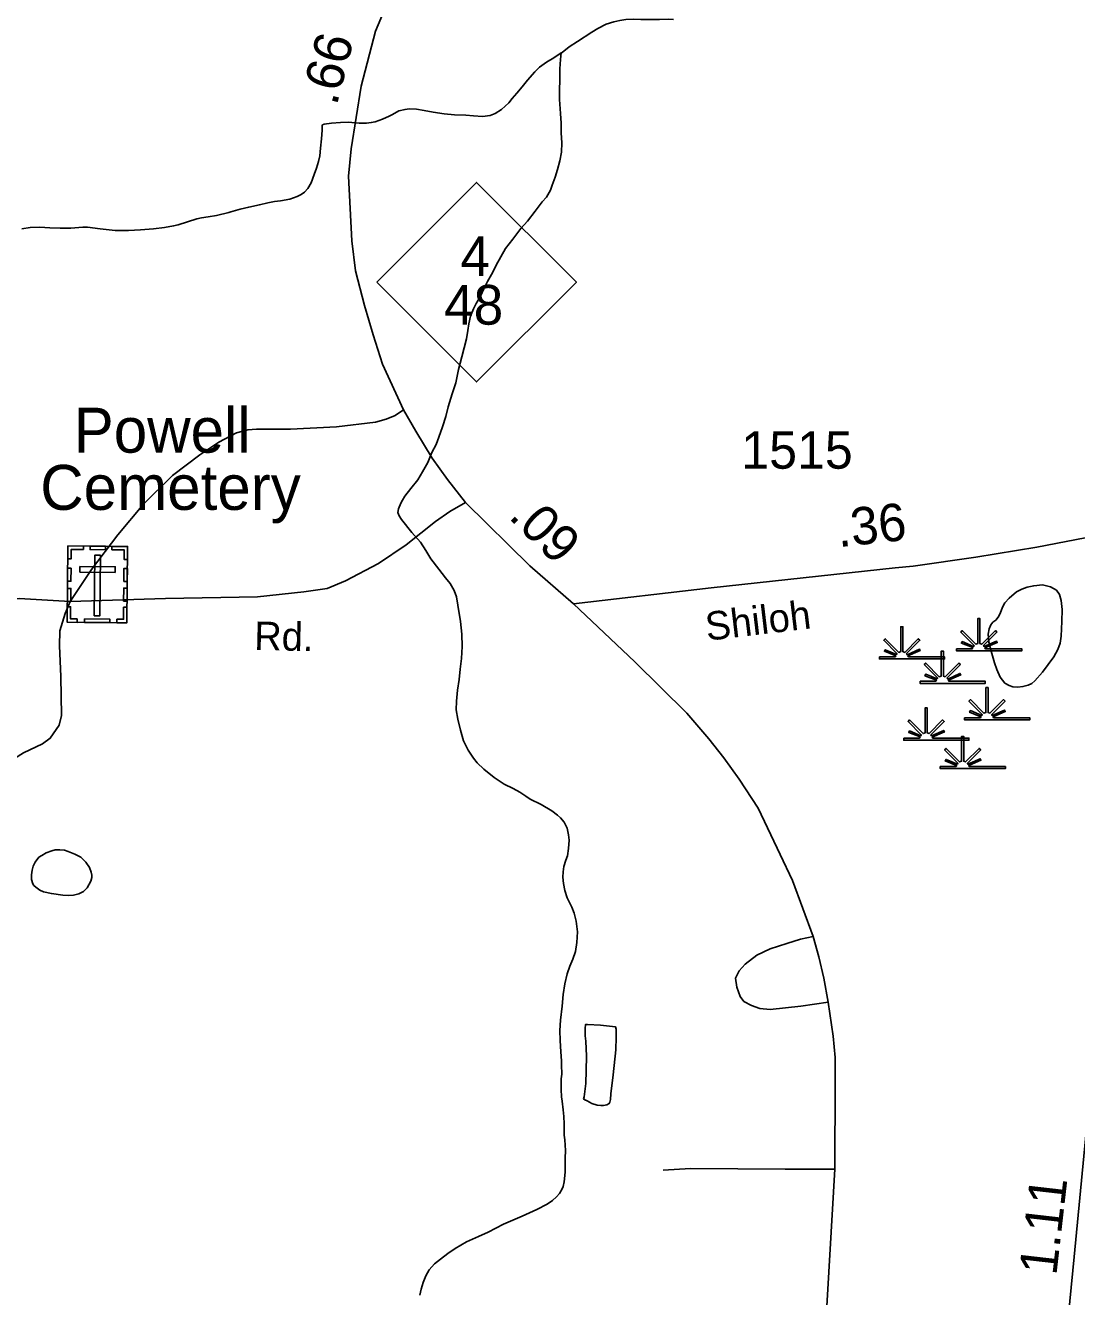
# Model space of a CAD drawing. Extents: x 2220236 to 2384410, y 720751 to 894131.
# Drawn here: x 2348958 to 2352466, y 854630 to 858872 of the extents above; entities that cross this region are included whole.
import ezdxf

# ---------------------------------------------------------------- set-up
doc = ezdxf.new("R2010")
doc.units = 0
for name, color, linetype in [('Exist Cultural Cemetery CELL', 7, 'Continuous'), ('Exist Cultural Cemetery Label', 7, 'Continuous'), ('Exist Hydrographic Creek Single Shore', 7, 'Continuous'), ('Exist Hydrographic Misc Water Feature', 7, 'Continuous'), ('Exist Hydrographic Pond Under 1500 Sq Ft', 7, 'Continuous'), ('Exist Hydrographic Swamp CELL', 7, 'Continuous'), ('Exist Road Non-System Type 51', 7, 'Continuous'), ('Exist Road Primary Interstate Divided Center Attributed', 7, 'Continuous'), ('Exist Road Primary Interstate Mileage Hundredths English Label', 7, 'Continuous'), ('Exist Road Primary NC Attributed', 7, 'Continuous'), ('Exist Road Primary NC Service Mileage Hundredths English Label', 7, 'Continuous'), ('Exist Road Primary NC Shield CELL', 7, 'Continuous'), ('Exist Road Primary NC Shield Number Label', 7, 'Continuous'), ('Exist Road Secondary Mileage Hundredths English Label', 7, 'Continuous'), ('Exist Road Secondary Type 41 Attributed', 7, 'Continuous'), ('Exist Road Secondary Type 51 Attributed', 7, 'Continuous'), ('Exist Road Secondary Type 51 Label', 7, 'Continuous'), ('Exist Road Secondary Type 51 Number Label', 7, 'Continuous')]:
    doc.layers.add(name, color=color, linetype=linetype)

msp = doc.modelspace()

# ---------------------------------------------------------------- linework, layer by layer
at = {"layer": 'Exist Cultural Cemetery CELL'}
for points in [[(2349099.8, 857135.2), (2349298.8, 857133.5), (2349296.7, 856878.9), (2349097.6, 856880.6)], [(2349099.4, 857091.9), (2349110.7, 857091.8), (2349111, 857124), (2349151.6, 857123.6), (2349151.7, 857134.8), (2349099.8, 857135.2)], [(2349173.8, 857134.6), (2349225.7, 857134.1), (2349225.6, 857122.7), (2349173.7, 857123.2)], [(2349298.5, 857090.1), (2349287.2, 857090.2), (2349287.5, 857122.4), (2349246.9, 857122.8), (2349247, 857133.9), (2349298.9, 857133.5)], [(2349208.5, 857105), (2349189.9, 857105.1), (2349188.1, 856902.4), (2349206.8, 856902.2)], [(2349098.7, 857017.7), (2349099.1, 857061), (2349110.5, 857061), (2349110.1, 857017.6)], [(2349140, 857066.8), (2349139.8, 857048.1), (2349257.6, 857047.1), (2349257.7, 857065.8)], [(2349286.5, 857017.2), (2349286.9, 857060.5), (2349298.3, 857060.4), (2349297.9, 857017.1)], [(2349098.2, 856950.5), (2349098.5, 856993.8), (2349109.9, 856993.7), (2349109.5, 856950.4)], [(2349285.9, 856951.3), (2349286.3, 856994.6), (2349297.7, 856994.5), (2349297.3, 856951.2)], [(2349130.7, 856880.4), (2349130.8, 856891.8), (2349108.8, 856892), (2349109.1, 856932.4), (2349098, 856932.5), (2349097.5, 856880.6)], [(2349263.6, 856879.2), (2349263.6, 856890.7), (2349285.6, 856890.5), (2349286, 856930.9), (2349297.1, 856930.8), (2349296.7, 856878.9)], [(2349155.2, 856891.6), (2349240, 856890.9), (2349239.9, 856879.5), (2349155.1, 856880.2)]]:
    msp.add_lwpolyline(points, close=True, dxfattribs=at)
at = {"layer": 'Exist Hydrographic Creek Single Shore'}
for points in [[(2351120.6, 858891.9), (2351103.5, 858892.8), (2351073.7, 858892.6), (2351033.7, 858891.6), (2351011.7, 858891.7), (2350987.7, 858893), (2350961.8, 858892), (2350941.9, 858888.9), (2350921.7, 858884.8), (2350895.8, 858876.1), (2350868.1, 858861.9), (2350848.3, 858849.6), (2350800.6, 858819.1), (2350772.8, 858800.5), (2350749, 858782.5), (2350745.8, 858780.7)], [(2350745.8, 858780.7), (2350721.2, 858764), (2350697.5, 858749.9), (2350673.5, 858733.5), (2350657.8, 858717.1), (2350634, 858689.2), (2350616.2, 858667.1), (2350598.6, 858646.7), (2350582.6, 858628.7), (2350571.1, 858614.4), (2350559.1, 858602.4), (2350547.3, 858592.1), (2350525.3, 858578.1), (2350509.5, 858571.5), (2350483.6, 858568.8), (2350453.4, 858570.9), (2350427.4, 858572.4), (2350389.6, 858574.1), (2350355.3, 858577.7), (2350319.3, 858583.4), (2350289.2, 858588.1), (2350263.1, 858592.6), (2350239.1, 858594.3), (2350225.4, 858592.1), (2350203.9, 858586.9), (2350183.4, 858575.6), (2350171.5, 858569.2), (2350149.6, 858559.4), (2350125.6, 858550.9), (2350112.3, 858548), (2350095.9, 858546.4), (2350071.7, 858546.4), (2350035.7, 858549.8), (2350009.9, 858548.8), (2349979.7, 858546.6), (2349955.6, 858542.3), (2349949.8, 858540.4), (2349947.9, 858538.7), (2349947.9, 858522.3), (2349946.4, 858494.3), (2349942.8, 858462.3), (2349941.2, 858436.7), (2349936.4, 858418.4), (2349929.4, 858396.1), (2349921.8, 858374.5), (2349911.4, 858346.8), (2349900.4, 858327.7), (2349890, 858316.4), (2349878.6, 858307.7), (2349864.7, 858301.6), (2349840.8, 858293.1), (2349808.9, 858286.8), (2349788.9, 858284.4), (2349766.8, 858280.2), (2349739.1, 858274.1), (2349703.7, 858266.1), (2349675.1, 858259.4), (2349643.3, 858250.5), (2349637.4, 858248.6), (2349595.5, 858238.1), (2349567.5, 858233.6), (2349546.3, 858230.1), (2349529.7, 858227.2), (2349467.8, 858206.6), (2349452.5, 858203.3), (2349421.9, 858198.1), (2349386, 858193.4), (2349342.1, 858190.6), (2349302.2, 858188.3), (2349257.2, 858188.1), (2349208.1, 858193.3), (2349165.8, 858199.2), (2349149.8, 858199.2), (2349109.9, 858195.9), (2349073.7, 858196), (2349039.9, 858197.3), (2349006, 858199.2), (2348973.9, 858198.5), (2348945.8, 858194.1)]]:
    msp.add_lwpolyline(points, dxfattribs=at)
at = {"layer": 'Exist Hydrographic Misc Water Feature'}
for points in [[(2350745.8, 858780.7), (2350743.4, 858758.3), (2350741.7, 858728), (2350741.2, 858690.3), (2350740.3, 858656.4), (2350741, 858624.6), (2350743.5, 858578.8), (2350745.8, 858546.1), (2350746.2, 858513.9), (2350748.5, 858480.5), (2350746.8, 858449.9), (2350741.1, 858420.2), (2350733.8, 858392), (2350725.9, 858366.4), (2350716.2, 858339.7), (2350710.4, 858322.1), (2350696.8, 858299.5), (2350683.1, 858283.2), (2350659.4, 858252.7), (2350633.8, 858218.8), (2350611.9, 858194.3), (2350584.4, 858158.7), (2350560.7, 858128.2), (2350545.2, 858099.7), (2350529.6, 858071.8), (2350517.7, 858049.3), (2350500, 858017.4), (2350488.5, 857993), (2350476.7, 857968.9), (2350462.9, 857944.3), (2350453.1, 857926.9), (2350443.6, 857902.5), (2350437.8, 857876), (2350434.1, 857854.5), (2350430.3, 857826.5), (2350422.7, 857796), (2350415, 857766.1), (2350403.7, 857723.6), (2350394.3, 857679.9), (2350382.7, 857643.4), (2350369, 857599.1), (2350361.5, 857567), (2350349.8, 857532.7), (2350338.3, 857498.8), (2350328.5, 857474.4), (2350314.9, 857446.9), (2350301.4, 857414.2), (2350283.7, 857382.3), (2350267.7, 857356.4), (2350244.3, 857327.5), (2350224.7, 857301.1), (2350216.7, 857287.7), (2350210.9, 857277.6), (2350203.7, 857259.2), (2350201.3, 857247), (2350205.3, 857235.7), (2350213.7, 857223.5), (2350248, 857180), (2350276.5, 857148.3), (2350294.8, 857120.2), (2350311.3, 857092.3), (2350337.7, 857057.3), (2350359.8, 857029.3), (2350376.1, 857009.6), (2350389.1, 856987.2), (2350396.6, 856965.2), (2350401, 856937.4), (2350409.8, 856883.6), (2350414.2, 856841.1), (2350415.5, 856800.2), (2350413.2, 856760), (2350409.4, 856723.8), (2350405.9, 856689.2), (2350400.5, 856653.5), (2350396.7, 856617.2), (2350395.9, 856588.7), (2350401.5, 856557.7), (2350410.2, 856521), (2350420.5, 856485.3), (2350435.2, 856454.1), (2350453.1, 856427.5), (2350465.5, 856411.6), (2350487.7, 856390.6), (2350522, 856363.1), (2350556.1, 856340.8), (2350586.2, 856325.7), (2350608.4, 856314.1), (2350628.6, 856300.1), (2350642.8, 856290.2), (2350679, 856272.7), (2350715.3, 856251.2), (2350733.6, 856237.2), (2350743.5, 856227.7), (2350755.9, 856213.4), (2350765.9, 856193.5), (2350770.1, 856171.4), (2350772.5, 856153.4)], [(2350772.5, 856153.4), (2350770.7, 856125.4), (2350767, 856101.7), (2350761.4, 856087.3), (2350755.4, 856065.7), (2350752.2, 856047.5), (2350751.9, 856029.5), (2350754.1, 856009.2), (2350758.3, 855985.4), (2350766.2, 855961.1), (2350781.3, 855929.9), (2350789.3, 855909.6), (2350796.3, 855882.9), (2350800.1, 855847.6), (2350798.6, 855811.5), (2350794.2, 855781.8), (2350785.1, 855756.1), (2350775.5, 855733.4), (2350765.8, 855707.7), (2350758.3, 855673.6), (2350752.5, 855638.9), (2350749.2, 855599.4), (2350743.5, 855553.2), (2350742, 855518.7), (2350742.4, 855485.2), (2350744.9, 855447.6), (2350747.1, 855417.1), (2350747.3, 855403.4), (2350747.9, 855372.9), (2350745.9, 855357.4), (2350746.4, 855321.3), (2350746.8, 855297.3), (2350749, 855282.7), (2350753.2, 855253.3), (2350755.4, 855231.4), (2350755.7, 855207.4), (2350756.3, 855169.1), (2350758.2, 855153.4), (2350760.7, 855117.4), (2350759.1, 855092.7), (2350759.4, 855069.1), (2350759.7, 855045.1), (2350756.1, 855013.1), (2350752.8, 854998.2), (2350748.3, 854987.2), (2350740.6, 854974.8), (2350730.6, 854962.9), (2350717, 854950.8), (2350699.1, 854938.6), (2350664.7, 854920.8), (2350615.4, 854899.1), (2350553.7, 854872.6), (2350502, 854845.9), (2350470.1, 854831.4), (2350430.5, 854812.7), (2350392.7, 854790.5), (2350368.1, 854774.1), (2350343.2, 854755.7), (2350323.2, 854739.4), (2350305.6, 854719.7), (2350294, 854699.5), (2350285.4, 854677.2), (2350278.4, 854655.5), (2350274.6, 854634.7)]]:
    msp.add_lwpolyline(points, dxfattribs=at)
at = {"layer": 'Exist Hydrographic Pond Under 1500 Sq Ft'}
for points in [[(2352196.2, 856887.1), (2352186.6, 856880.8), (2352179.7, 856872.3), (2352174.7, 856859), (2352170.8, 856840.8), (2352173.2, 856814.6), (2352183.6, 856776.7), (2352192.1, 856744.8), (2352200.2, 856723.2), (2352210.5, 856697.3), (2352226.7, 856677.3), (2352241.2, 856669.7), (2352253.2, 856665.3), (2352270.3, 856664.3), (2352286.9, 856666), (2352304.8, 856670.7), (2352317, 856676.1), (2352326.8, 856685.7), (2352352.6, 856714.6), (2352389.9, 856765.4), (2352403.7, 856789.6), (2352411.3, 856811.2), (2352415, 856833.7), (2352416.5, 856883.7), (2352417.9, 856923.1), (2352414.7, 856953.5), (2352409.3, 856973.6), (2352399.2, 856987.3), (2352379, 856998.6), (2352352.8, 857005.1), (2352323.1, 857002.3), (2352300.9, 856998.1), (2352283.8, 856990.8), (2352265.2, 856981.8), (2352241.4, 856961.2), (2352226.6, 856945.8), (2352219.9, 856933.1), (2352210.1, 856907.4), (2352203.9, 856897.9), (2352196.2, 856887.1)], [(2348978.2, 856022.6), (2348978.2, 856037.3), (2348980.2, 856053.2), (2348983.6, 856066.5), (2348991.2, 856080.5), (2349003, 856096.8), (2349013.3, 856102.8), (2349027.1, 856110.9), (2349046.1, 856118.2), (2349056.9, 856121), (2349072.6, 856121), (2349089.1, 856120), (2349100.7, 856116.2), (2349123.1, 856107.3), (2349143.2, 856096.6), (2349159.3, 856080.2), (2349171.5, 856062.6), (2349177.4, 856047.1), (2349180.1, 856036.7), (2349179.4, 856029.2), (2349176, 856016.9), (2349164.5, 855994.1), (2349152.5, 855982.1), (2349136.7, 855974.9), (2349118.8, 855970.2), (2349101.8, 855968.6), (2349082.8, 855969.4), (2349044.8, 855975.4), (2349018.6, 855980.9), (2349005.9, 855986.9), (2348992.4, 855996.2), (2348986.2, 856002.6), (2348982.4, 856008), (2348978.2, 856022.6)], [(2350877.5, 855535.7), (2350927.6, 855530.5), (2350929.6, 855522.4), (2350930, 855496.2), (2350928.4, 855454.1), (2350919.4, 855370), (2350912.1, 855306.7), (2350910.6, 855288.6), (2350908.7, 855278.7), (2350906.6, 855274.3), (2350898.2, 855270.7), (2350886.8, 855267.9), (2350878.3, 855267.6), (2350866.7, 855269.4), (2350848.8, 855275.2), (2350832.7, 855283.8), (2350824.6, 855287.4), (2350820.6, 855289.8), (2350822.3, 855297.1), (2350828, 855341), (2350829.2, 855385.4), (2350830.8, 855433), (2350828.1, 855482.8), (2350826.1, 855500.8), (2350826.1, 855525.4), (2350827.5, 855538.6), (2350833.4, 855538.8), (2350877.5, 855535.7)]]:
    msp.add_lwpolyline(points, dxfattribs=at)
at = {"layer": 'Exist Hydrographic Swamp CELL'}
for points in [[(2352065.3, 856792.3), (2352117.9, 856792.4), (2352119.9, 856796), (2352081.7, 856810.8), (2352084.6, 856816), (2352122.3, 856800.3), (2352123.9, 856803.1), (2352079.5, 856847.7), (2352084.6, 856852.8), (2352129.9, 856807.3), (2352136.2, 856809.7), (2352136.2, 856892.8), (2352143.5, 856892.8), (2352143.4, 856809.7), (2352149.8, 856807.3), (2352195.1, 856852.8), (2352200.2, 856847.7), (2352155.8, 856803.1), (2352157.8, 856799.5), (2352198.7, 856818.1), (2352201.1, 856813.1), (2352160.1, 856795.3), (2352161.8, 856792.4), (2352282.8, 856792.3), (2352282.8, 856785.2), (2352065.3, 856785.2)], [(2351808.1, 856765.2), (2351860.7, 856765.3), (2351862.7, 856768.9), (2351824.5, 856783.7), (2351827.4, 856788.9), (2351865.1, 856773.2), (2351866.7, 856776), (2351822.3, 856820.6), (2351827.4, 856825.7), (2351872.7, 856780.2), (2351879, 856782.6), (2351879, 856865.7), (2351886.3, 856865.7), (2351886.2, 856782.6), (2351892.6, 856780.2), (2351937.9, 856825.7), (2351943, 856820.6), (2351898.6, 856776), (2351900.6, 856772.4), (2351941.5, 856791), (2351943.9, 856786), (2351902.9, 856768.2), (2351904.6, 856765.3), (2352025.6, 856765.2), (2352025.6, 856758.1), (2351808.1, 856758.1)], [(2351943.5, 856683.9), (2351996.1, 856684), (2351998.1, 856687.6), (2351959.8, 856702.4), (2351962.7, 856707.6), (2352000.5, 856691.9), (2352002.1, 856694.7), (2351957.6, 856739.3), (2351962.8, 856744.4), (2352008, 856698.9), (2352014.4, 856701.3), (2352014.4, 856784.4), (2352021.6, 856784.4), (2352021.6, 856701.3), (2352027.9, 856698.9), (2352073.2, 856744.4), (2352078.4, 856739.3), (2352033.9, 856694.7), (2352035.9, 856691.1), (2352076.8, 856709.7), (2352079.3, 856704.7), (2352038.3, 856686.9), (2352039.9, 856684), (2352161, 856683.9), (2352161, 856676.8), (2351943.5, 856676.8)], [(2352092.4, 856561.9), (2352145, 856562), (2352147, 856565.6), (2352108.7, 856580.5), (2352111.6, 856585.7), (2352149.4, 856569.9), (2352151, 856572.8), (2352106.5, 856617.3), (2352111.7, 856622.5), (2352156.9, 856577), (2352163.3, 856579.4), (2352163.3, 856662.5), (2352170.5, 856662.5), (2352170.5, 856579.4), (2352176.8, 856577), (2352222.1, 856622.5), (2352227.3, 856617.3), (2352182.8, 856572.8), (2352184.8, 856569.2), (2352225.7, 856587.8), (2352228.2, 856582.8), (2352187.2, 856564.9), (2352188.8, 856562), (2352309.9, 856561.9), (2352309.9, 856554.8), (2352092.4, 856554.8)], [(2351889.3, 856494.2), (2351941.9, 856494.3), (2351943.9, 856497.9), (2351905.7, 856512.7), (2351908.6, 856517.9), (2351946.3, 856502.2), (2351947.9, 856505), (2351903.5, 856549.6), (2351908.6, 856554.7), (2351953.9, 856509.2), (2351960.2, 856511.6), (2351960.2, 856594.7), (2351967.5, 856594.7), (2351967.5, 856511.6), (2351973.8, 856509.2), (2352019.1, 856554.7), (2352024.2, 856549.6), (2351979.8, 856505), (2351981.8, 856501.4), (2352022.7, 856520), (2352025.1, 856515), (2351984.2, 856497.2), (2351985.8, 856494.3), (2352106.8, 856494.2), (2352106.8, 856487.1), (2351889.3, 856487.1)], [(2352011.1, 856399.3), (2352063.8, 856399.4), (2352065.8, 856403), (2352027.5, 856417.9), (2352030.4, 856423.1), (2352068.2, 856407.3), (2352069.7, 856410.2), (2352025.3, 856454.7), (2352030.4, 856459.9), (2352075.7, 856414.4), (2352082.1, 856416.8), (2352082.1, 856499.8), (2352089.3, 856499.8), (2352089.3, 856416.8), (2352095.6, 856414.4), (2352140.9, 856459.9), (2352146.1, 856454.7), (2352101.6, 856410.2), (2352103.6, 856406.6), (2352144.5, 856425.2), (2352147, 856420.2), (2352106, 856402.3), (2352107.6, 856399.4), (2352228.6, 856399.3), (2352228.6, 856392.2), (2352011.1, 856392.2)]]:
    msp.add_lwpolyline(points, close=True, dxfattribs=at)
at = {"layer": 'Exist Road Non-System Type 51'}
for points in [[(2350219.8, 857589.4), (2350191.9, 857571), (2350162.2, 857558.6), (2350126.2, 857548.1), (2349996.6, 857532.6), (2349842.7, 857524.7), (2349728.8, 857525.5), (2349700.7, 857523.1), (2349662.9, 857512.6), (2349603.3, 857481.9), (2349539.8, 857439.1), (2349448.6, 857370.2), (2349351.9, 857275), (2349267, 857172), (2349178.5, 857057), (2349107.8, 856950.2)], [(2349107.8, 856950.2), (2349090.3, 856909.9), (2349073, 856851.8), (2349071.7, 856801.7), (2349076.8, 856699.9), (2349078.4, 856569.9), (2349070.7, 856537.7), (2349041.3, 856493.5), (2349015.6, 856475.3), (2348951.8, 856444.4), (2348922.2, 856426), (2348886.5, 856397.7), (2348866.7, 856377.5), (2348855.2, 856341.2), (2348833.9, 856285.1), (2348824.5, 856240.9), (2348818.9, 856035), (2348833.6, 855807.1)], [(2351586.6, 855831.9), (2351544.6, 855823.5), (2351498.7, 855809.2), (2351443.1, 855790.5), (2351399.3, 855770), (2351359.7, 855739.5), (2351339.8, 855717.3), (2351328.2, 855693.2), (2351332.6, 855663.2), (2351342.9, 855631.4), (2351355.2, 855615.5), (2351381.4, 855601.9), (2351409.4, 855592.1), (2351443.3, 855588.7), (2351545.3, 855599.8), (2351637.1, 855613.2)], [(2351659.2, 855055.8), (2351493.1, 855055.8), (2351177.9, 855057.6), (2351085.9, 855052.4)]]:
    msp.add_lwpolyline(points, dxfattribs=at)
at = {"layer": 'Exist Road Primary Interstate Divided Center Attributed'}
msp.add_lwpolyline([(2352690.5, 857200.7), (2352674.3, 857027.8), (2352637, 856628.8), (2352539.6, 855608), (2352457.9, 854762.6), (2352389.7, 854069.1), (2352319.1, 853571.2), (2352257.4, 853166.3), (2352149.5, 852541.6), (2352082, 852240.7), (2351895, 851592.9)], dxfattribs=at)
at = {"layer": 'Exist Road Primary NC Attributed'}
for points in [[(2350427.3, 857279.9), (2350366.6, 857357.1), (2350315.6, 857428.4), (2350260.5, 857517.8), (2350219.8, 857589.4), (2350149.9, 857742.4), (2350118.7, 857840), (2350089.7, 857937.6), (2350060.2, 858053.3), (2350047.1, 858153), (2350036.4, 858368.8), (2350045.3, 858460.8), (2350078.8, 858669.3), (2350126.7, 858853.7), (2350161.6, 858938.2)], [(2350787.3, 856942.3), (2350641.9, 857068.6), (2350427.3, 857279.9)], [(2351578.9, 853683.1), (2351659.2, 855055.8), (2351660.2, 855346.1), (2351660.2, 855428.1), (2351653.9, 855499.6), (2351637.1, 855613.2), (2351622.4, 855693.1), (2351605.6, 855764.6), (2351586.6, 855831.9), (2351518.3, 856019.1), (2351476.3, 856105.3), (2351403.3, 856259.9), (2351340.3, 856357.2), (2351289.3, 856428.6), (2351238.7, 856491.9), (2351165.6, 856577), (2350991.7, 856748.7), (2350787.3, 856942.3)]]:
    msp.add_lwpolyline(points, dxfattribs=at)
at = {"layer": 'Exist Road Primary NC Shield CELL'}
msp.add_lwpolyline([(2350131, 858015.5), (2350464, 858348.5), (2350797, 858015.5), (2350464, 857682.5)], close=True, dxfattribs=at)
at = {"layer": 'Exist Road Secondary Type 41 Attributed'}
msp.add_lwpolyline([(2351861, 857062), (2351246.1, 856995.7), (2350787.3, 856942.3)], dxfattribs=at)
at = {"layer": 'Exist Road Secondary Type 51 Attributed'}
for points in [[(2350427.3, 857279.9), (2350374.5, 857250.7), (2350327, 857217.1), (2350229.2, 857138.8), (2350137, 857077.3), (2350026.6, 857018.6), (2349965.1, 856993.4), (2349886.9, 856982.2), (2349733.2, 856965.5), (2349425.8, 856959.9), (2349107.8, 856950.2), (2348937.7, 856960.1), (2348257.9, 856945.9), (2347478, 856936.2), (2347230, 856936.2), (2346573.1, 856927.8)], [(2352690.5, 857200.7), (2352333.1, 857130.8), (2352129.4, 857097.6), (2351920.2, 857068.4), (2351861, 857062)]]:
    msp.add_lwpolyline(points, dxfattribs=at)

# ---------------------------------------------------------------- texts
at = {"layer": 'Exist Cultural Cemetery Label'}
for s, p in [('  Powell', (2349007.7, 857446.7)), ('Cemetery', (2349007.7, 857255.7))]:
    msp.add_text(s, height=150, dxfattribs=at).set_placement(p)
at = {"layer": 'Exist Road Primary Interstate Mileage Hundredths English Label'}
msp.add_text('1.11', height=125, rotation=83.4714, dxfattribs=at).set_placement((2352398.4, 854698.6))
at = {"layer": 'Exist Road Primary NC Service Mileage Hundredths English Label'}
for s, rotation, p in [('.66', 75.4385, (2349996.6, 858601.6)), ('.09', 315.4436, (2350566.9, 857230.2))]:
    msp.add_text(s, height=125, rotation=rotation, dxfattribs=at).set_placement(p)
at = {"layer": 'Exist Road Primary NC Shield Number Label'}
for s, p in [('4', (2350410, 858036)), ('48', (2350355.5, 857873.8))]:
    msp.add_text(s, height=132.5, dxfattribs=at).set_placement(p)
at = {"layer": 'Exist Road Secondary Mileage Hundredths English Label'}
msp.add_text('.36', height=125, rotation=6.152, dxfattribs=at).set_placement((2351671.9, 857131.1))
at = {"layer": 'Exist Road Secondary Type 51 Label'}
for s, rotation, p in [('Shiloh', 6.8045, (2351233, 856818.7)), ('Rd.', 358.7096, (2349720.9, 856788.5))]:
    msp.add_text(s, height=95, rotation=rotation, dxfattribs=at).set_placement(p)
at = {"layer": 'Exist Road Secondary Type 51 Number Label'}
msp.add_text('1515', height=125, dxfattribs=at).set_placement((2351347.2, 857393.1))

doc.saveas('drawing.dxf')
